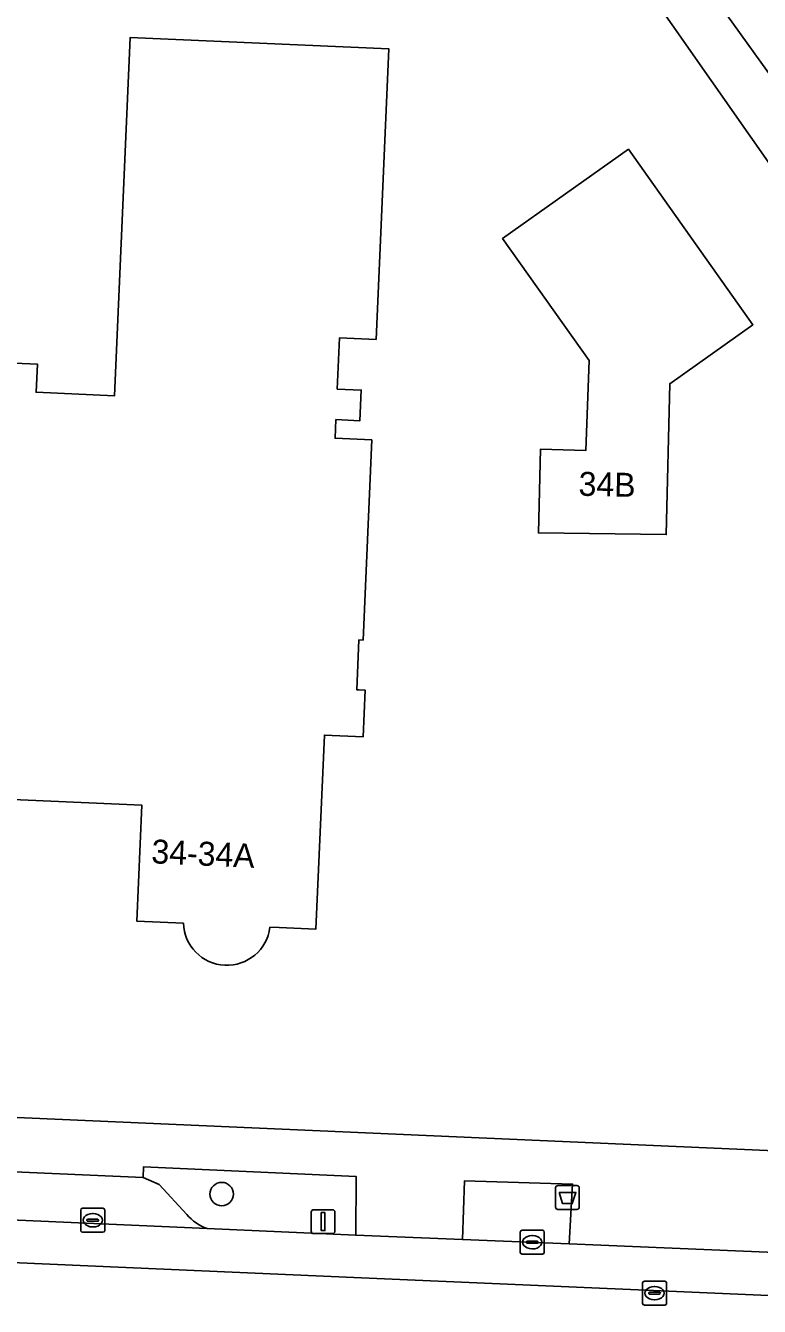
# Model space of a CAD drawing. Extents: x 161772 to 163126, y 383092 to 383917.
# Drawn here: x 162490.6 to 162521.2, y 383650.3 to 383703.8 of the extents above; entities that cross this region are included whole.
import ezdxf

# ---------------------------------------------------------------- set-up
doc = ezdxf.new("R2010")
doc.units = 0
for name, color, linetype in [('IMGEO_Afvalbak', 7, 'Continuous'), ('IMGEO_Boom', 7, 'Continuous'), ('IMGEO_Erf', 7, 'Continuous'), ('IMGEO_Groenvoorziening', 7, 'Continuous'), ('IMGEO_Kolk', 7, 'Continuous'), ('IMGEO_Lichtmast', 7, 'Continuous'), ('IMGEO_Pand', 7, 'Continuous'), ('IMGEO_Pand_nummerreeks', 7, 'Continuous'), ('IMGEO_Parkeervlak_open', 7, 'Continuous'), ('IMGEO_Rijbaan_lokaal_gesloten', 7, 'Continuous'), ('IMGEO_Rijbaan_lokaal_open', 7, 'Continuous'), ('IMGEO_Rioolput', 7, 'Continuous'), ('IMGEO_Voetpad_open', 7, 'Continuous')]:
    doc.layers.add(name, color=color, linetype=linetype)

msp = doc.modelspace()

# ---------------------------------------------------------------- linework, layer by layer
at = {"layer": 'IMGEO_Afvalbak'}
for p, q in [((162512.729, 383654.456), (162512.729, 383655.256)), ((162512.729, 383655.256), (162512.729, 383654.456)), ((162512.829, 383655.356), (162513.619, 383655.356)), ((162513.619, 383655.356), (162512.829, 383655.356)), ((162513.719, 383655.256), (162513.719, 383654.456)), ((162513.719, 383654.456), (162513.719, 383655.256)), ((162513.619, 383654.356), (162512.829, 383654.356)), ((162512.829, 383654.356), (162513.619, 383654.356))]:
    msp.add_line(p, q, dxfattribs=at)
msp.add_lwpolyline([(162512.872, 383655.07), (162513.576, 383655.07), (162513.427, 383654.6), (162513.021, 383654.6), (162512.872, 383655.07)], dxfattribs=at)
for centre, start, end in [((162512.829, 383655.256), 90, 180), ((162512.829, 383655.256), 90, 180), ((162513.619, 383655.256), 0, 90), ((162513.619, 383655.256), 360, 90), ((162512.829, 383654.456), 180, 270), ((162512.829, 383654.456), 180, 270), ((162513.619, 383654.456), 270, 0), ((162513.619, 383654.456), 270, 0)]:
    msp.add_arc(centre, 0.1, start, end, dxfattribs=at)
at = {"layer": 'IMGEO_Boom'}
msp.add_circle((162498.782, 383654.998), 0.489, dxfattribs=at)
at = {"layer": 'IMGEO_Erf'}
for points in [[(162493.82, 383735.198), (162454.106, 383666.894), (162451.146, 383661.814), (162451.917, 383659.882), (162542.773, 383655.878), (162547.029, 383661.847), (162543.666, 383666.636), (162514.341, 383708.498)], [(162478.715, 383690.206), (162491.083, 383689.667), (162491.032, 383688.488), (162494.309, 383688.346), (162494.957, 383703.302), (162505.757, 383702.834), (162505.231, 383690.695), (162503.702, 383690.761), (162503.61, 383688.623), (162504.609, 383688.58), (162504.554, 383687.301), (162503.555, 383687.344), (162503.521, 383686.565), (162505.05, 383686.498), (162504.686, 383678.135), (162504.516, 383678.142), (162504.425, 383676.063), (162504.507, 383676.059), (162504.774, 383676.047), (162504.689, 383674.098), (162503.07, 383674.168), (162502.718, 383666.064)], [(162497.18, 383666.317), (162495.231, 383666.402), (162495.442, 383671.244), (162489.416, 383671.505)], [(162502.718, 383666.064), (162501.182, 383666.129), (162500.798, 383666.145)]]:
    msp.add_lwpolyline(points, dxfattribs=at)
msp.add_lwpolyline([(162512.012, 383682.614), (162512.096, 383686.105), (162513.996, 383686.059), (162514.131, 383689.81), (162510.513, 383694.906), (162515.772, 383698.639), (162520.974, 383691.31), (162517.499, 383688.844), (162517.35, 383682.546)], close=True, dxfattribs=at)
msp.add_arc((162498.996, 383666.37), 1.816, 181.6828, 352.8736, dxfattribs=at)
at = {"layer": 'IMGEO_Groenvoorziening'}
msp.add_lwpolyline([(162498.171, 383653.561), (162504.383, 383653.278), (162504.403, 383655.728), (162495.52, 383656.14), (162495.506, 383655.683), (162496.171, 383655.398), (162497.326, 383654.144)], dxfattribs=at)
msp.add_lwpolyline([(162513.302, 383652.924), (162513.44, 383655.418), (162508.93, 383655.556), (162508.84, 383653.106)], close=True, dxfattribs=at)
msp.add_arc((162498.801, 383655.378), 1.923, 219.9179, 250.8753, dxfattribs=at)
at = {"layer": 'IMGEO_Kolk'}
for p, q in [((162492.896, 383653.479), (162492.896, 383654.331)), ((162492.971, 383654.405), (162493.823, 383654.405)), ((162493.897, 383654.331), (162493.897, 383653.479)), ((162493.155, 383653.899), (162493.155, 383653.911)), ((162493.593, 383653.862), (162493.195, 383653.862)), ((162493.198, 383653.948), (162493.596, 383653.948)), ((162493.384, 383654.185), (162493.409, 383654.185)), ((162493.639, 383653.911), (162493.639, 383653.899)), ((162493.823, 383653.405), (162492.971, 383653.405)), ((162493.407, 383653.625), (162493.382, 383653.625)), ((162511.254, 383652.561), (162511.254, 383653.413)), ((162511.329, 383653.487), (162512.181, 383653.487)), ((162511.742, 383653.267), (162511.767, 383653.267)), ((162512.255, 383653.413), (162512.255, 383652.561)), ((162511.513, 383652.981), (162511.513, 383652.993)), ((162511.951, 383652.944), (162511.553, 383652.944)), ((162511.556, 383653.03), (162511.954, 383653.03)), ((162511.765, 383652.707), (162511.74, 383652.707)), ((162511.997, 383652.993), (162511.997, 383652.981)), ((162512.181, 383652.487), (162511.329, 383652.487))]:
    msp.add_line(p, q, dxfattribs=at)
for points in [[(162492.896, 383653.479), (162492.896, 383654.331)], [(162492.971, 383654.405), (162493.823, 383654.405)], [(162493.897, 383654.331), (162493.897, 383653.479)], [(162493.823, 383653.405), (162492.971, 383653.405)], [(162511.254, 383652.561), (162511.254, 383653.413)], [(162511.329, 383653.487), (162512.181, 383653.487)], [(162512.255, 383653.413), (162512.255, 383652.561)], [(162512.181, 383652.487), (162511.329, 383652.487)]]:
    msp.add_lwpolyline(points, dxfattribs=at)
for centre, radius, start, end in [((162492.973, 383654.329), 0.0765, 91.552, 178.448), ((162492.973, 383654.329), 0.0765, 91.552, 178.448), ((162493.821, 383654.329), 0.0765, 1.552, 88.448), ((162493.821, 383654.329), 0.0765, 1.552, 88.448), ((162493.195, 383653.908), 0.0403, 85.8775, 175.7526), ((162493.192, 383653.898), 0.0366, 178.938, 274.7102), ((162493.596, 383653.905), 0.043, 264.8664, 352.4533), ((162493.6, 383653.91), 0.0386, 1.7309, 96.639), ((162492.973, 383653.481), 0.0765, 181.552, 268.448), ((162492.973, 383653.481), 0.0765, 181.552, 268.448), ((162493.821, 383653.481), 0.0765, 271.552, 358.448), ((162493.821, 383653.481), 0.0765, 271.552, 358.448), ((162511.331, 383653.411), 0.0765, 91.552, 178.448), ((162511.331, 383653.411), 0.0765, 91.552, 178.448), ((162512.179, 383653.411), 0.0765, 1.552, 88.448), ((162512.179, 383653.411), 0.0765, 1.552, 88.448), ((162511.553, 383652.99), 0.0403, 85.8775, 175.7526), ((162511.55, 383652.98), 0.0366, 178.938, 274.7102), ((162511.954, 383652.987), 0.043, 264.8664, 352.4533), ((162511.958, 383652.992), 0.0386, 1.7309, 96.639), ((162511.331, 383652.563), 0.0765, 181.552, 268.448), ((162511.331, 383652.563), 0.0765, 181.552, 268.448), ((162512.179, 383652.563), 0.0765, 271.552, 358.448), ((162512.179, 383652.563), 0.0765, 271.552, 358.448)]:
    msp.add_arc(centre, radius, start, end, dxfattribs=at)
for centre, major_axis, ratio, start_param, end_param in [((162493.383, 383653.905), (-0.387, 0.002), 0.722429, 4.712389, 7.853982), ((162493.408, 383653.905), (-0.39, 0.002), 0.717154, 1.570796, 4.712389), ((162511.741, 383652.987), (-0.387, 0.002), 0.722429, 4.712389, 7.853982), ((162511.766, 383652.987), (-0.39, 0.002), 0.717154, 1.570796, 4.712389)]:
    msp.add_ellipse(centre, major_axis=major_axis, ratio=ratio, start_param=start_param, end_param=end_param, dxfattribs=at)
at = {"layer": 'IMGEO_Lichtmast'}
for p, q in [((162502.621, 383654.346), (162503.411, 383654.346)), ((162503.411, 383654.346), (162502.621, 383654.346)), ((162502.521, 383653.446), (162502.521, 383654.246)), ((162502.521, 383654.246), (162502.521, 383653.446)), ((162503.511, 383654.246), (162503.511, 383653.446)), ((162503.511, 383653.446), (162503.511, 383654.246)), ((162503.411, 383653.346), (162502.621, 383653.346)), ((162502.621, 383653.346), (162503.411, 383653.346))]:
    msp.add_line(p, q, dxfattribs=at)
msp.add_lwpolyline([(162502.941, 383654.221), (162503.091, 383654.221), (162503.091, 383653.471), (162502.941, 383653.471), (162502.941, 383654.221)], dxfattribs=at)
for centre, start, end in [((162502.621, 383654.246), 90, 180), ((162502.621, 383654.246), 90, 180), ((162503.411, 383654.246), 0, 90), ((162503.411, 383654.246), 360, 90), ((162502.621, 383653.446), 180, 270), ((162502.621, 383653.446), 180, 270), ((162503.411, 383653.446), 270, 0), ((162503.411, 383653.446), 270, 0)]:
    msp.add_arc(centre, 0.1, start, end, dxfattribs=at)
at = {"layer": 'IMGEO_Pand'}
for points in [[(162500.798, 383666.145), (162501.182, 383666.129), (162502.718, 383666.064), (162503.07, 383674.168), (162504.689, 383674.098), (162504.774, 383676.047), (162504.507, 383676.059), (162504.425, 383676.063), (162504.516, 383678.142), (162504.686, 383678.135), (162505.05, 383686.498), (162503.521, 383686.565), (162503.555, 383687.344), (162504.554, 383687.301), (162504.609, 383688.58), (162503.61, 383688.623), (162503.702, 383690.761), (162505.231, 383690.695), (162505.757, 383702.834), (162494.957, 383703.302), (162494.309, 383688.346), (162491.032, 383688.488), (162491.083, 383689.667), (162478.715, 383690.206)], [(162489.416, 383671.505), (162495.442, 383671.244), (162495.231, 383666.402), (162497.18, 383666.317)]]:
    msp.add_lwpolyline(points, dxfattribs=at)
msp.add_lwpolyline([(162517.35, 383682.546), (162517.499, 383688.844), (162520.974, 383691.31), (162515.772, 383698.639), (162510.513, 383694.906), (162514.131, 383689.81), (162513.996, 383686.059), (162512.096, 383686.105), (162512.012, 383682.614)], close=True, dxfattribs=at)
msp.add_arc((162498.996, 383666.37), 1.816, 181.6828, 352.8736, dxfattribs=at)
at = {"layer": 'IMGEO_Parkeervlak_open'}
for points in [[(162497.326, 383654.144), (162496.171, 383655.398), (162495.506, 383655.683), (162472.694, 383656.686), (162472.43, 383656.698)], [(162469.103, 383654.837), (162498.171, 383653.561)]]:
    msp.add_lwpolyline(points, dxfattribs=at)
msp.add_arc((162498.801, 383655.378), 1.923, 219.9179, 250.8753, dxfattribs=at)
at = {"layer": 'IMGEO_Rijbaan_lokaal_gesloten'}
msp.add_lwpolyline([(162531.826, 383652.135), (162513.302, 383652.924), (162508.84, 383653.106), (162504.383, 383653.278), (162498.171, 383653.561), (162469.103, 383654.837), (162452.288, 383655.597), (162452.209, 383653.79), (162504.627, 383651.502), (162546.343, 383649.695), (162546.385, 383651.52), (162545.143, 383651.569)], close=True, dxfattribs=at)
at = {"layer": 'IMGEO_Rijbaan_lokaal_open'}
for points in [[(162496.744, 383737.247), (162500, 383732.525), (162506.582, 383723.304), (162511.479, 383716.295), (162514.925, 383711.325), (162516.067, 383709.7), (162516.793, 383708.541), (162519.336, 383705.018), (162522.128, 383701.14), (162525.611, 383696.323), (162526.059, 383695.703), (162537.035, 383680.055), (162537.848, 383678.905), (162540.508, 383675.142), (162544.647, 383668.815)], [(162570.983, 383649.17), (162570.819, 383650.964), (162569.386, 383650.816), (162567.171, 383650.365), (162548.585, 383651.484), (162546.385, 383651.52), (162546.343, 383649.695), (162504.627, 383651.502), (162452.209, 383653.79)]]:
    msp.add_lwpolyline(points, dxfattribs=at)
at = {"layer": 'IMGEO_Rioolput'}
for p, q in [((162516.363, 383650.432), (162516.363, 383651.284)), ((162516.438, 383651.358), (162517.29, 383651.358)), ((162516.851, 383651.138), (162516.876, 383651.138)), ((162517.364, 383651.284), (162517.364, 383650.432)), ((162516.622, 383650.852), (162516.622, 383650.864)), ((162517.06, 383650.815), (162516.662, 383650.815)), ((162516.665, 383650.901), (162517.063, 383650.901)), ((162516.874, 383650.578), (162516.849, 383650.578)), ((162517.106, 383650.864), (162517.106, 383650.852)), ((162517.29, 383650.358), (162516.438, 383650.358))]:
    msp.add_line(p, q, dxfattribs=at)
for points in [[(162516.363, 383650.432), (162516.363, 383651.284)], [(162516.438, 383651.358), (162517.29, 383651.358)], [(162517.364, 383651.284), (162517.364, 383650.432)], [(162517.29, 383650.358), (162516.438, 383650.358)]]:
    msp.add_lwpolyline(points, dxfattribs=at)
for centre, radius, start, end in [((162516.44, 383651.282), 0.0765, 91.552, 178.448), ((162516.44, 383651.282), 0.0765, 91.552, 178.448), ((162517.288, 383651.282), 0.0765, 1.552, 88.448), ((162517.288, 383651.282), 0.0765, 1.552, 88.448), ((162516.662, 383650.861), 0.0403, 85.8775, 175.7526), ((162516.659, 383650.851), 0.0366, 178.938, 274.7102), ((162517.063, 383650.858), 0.043, 264.8664, 352.4533), ((162517.067, 383650.863), 0.0386, 1.7309, 96.639), ((162516.44, 383650.434), 0.0765, 181.552, 268.448), ((162516.44, 383650.434), 0.0765, 181.552, 268.448), ((162517.288, 383650.434), 0.0765, 271.552, 358.448), ((162517.288, 383650.434), 0.0765, 271.552, 358.448)]:
    msp.add_arc(centre, radius, start, end, dxfattribs=at)
for centre, major_axis, ratio, start_param, end_param in [((162516.85, 383650.858), (-0.387, 0.002), 0.722429, 4.712389, 7.853982), ((162516.875, 383650.858), (-0.39, 0.002), 0.717154, 1.570796, 4.712389)]:
    msp.add_ellipse(centre, major_axis=major_axis, ratio=ratio, start_param=start_param, end_param=end_param, dxfattribs=at)
at = {"layer": 'IMGEO_Voetpad_open'}
for points in [[(162544.647, 383668.815), (162540.508, 383675.142), (162540.099, 383674.855), (162537.439, 383678.618), (162537.848, 383678.905), (162537.035, 383680.055), (162526.059, 383695.703), (162525.611, 383696.323), (162525.205, 383696.032), (162521.724, 383700.848), (162522.128, 383701.14), (162519.336, 383705.018), (162516.793, 383708.541), (162516.067, 383709.7), (162514.925, 383711.325), (162513.175, 383710.089), (162514.341, 383708.498), (162543.666, 383666.636), (162546.666, 383665.991), (162552.284, 383657.961)], [(162553.832, 383654.911), (162550.372, 383655.543), (162542.892, 383655.873), (162542.773, 383655.878), (162451.917, 383659.882), (162451.146, 383661.814)], [(162467.925, 383657.562), (162468.753, 383657.31), (162472.736, 383657.131), (162472.694, 383656.686), (162495.506, 383655.683), (162495.52, 383656.14), (162504.403, 383655.728), (162504.383, 383653.278), (162508.84, 383653.106), (162508.93, 383655.556), (162513.44, 383655.418), (162513.302, 383652.924), (162531.826, 383652.135), (162531.892, 383654.521), (162545.23, 383653.985), (162545.143, 383651.569), (162546.385, 383651.52), (162548.585, 383651.484)]]:
    msp.add_lwpolyline(points, dxfattribs=at)

# ---------------------------------------------------------------- texts
at = {"layer": 'IMGEO_Pand_nummerreeks'}
for s, rotation, p in [('34B', 358.6351, (162513.68, 383684.169)), ('34-34A', 357.4151, (162495.83, 383668.816))]:
    msp.add_text(s, height=1, rotation=rotation, dxfattribs=at).set_placement(p)

doc.saveas('drawing.dxf')
